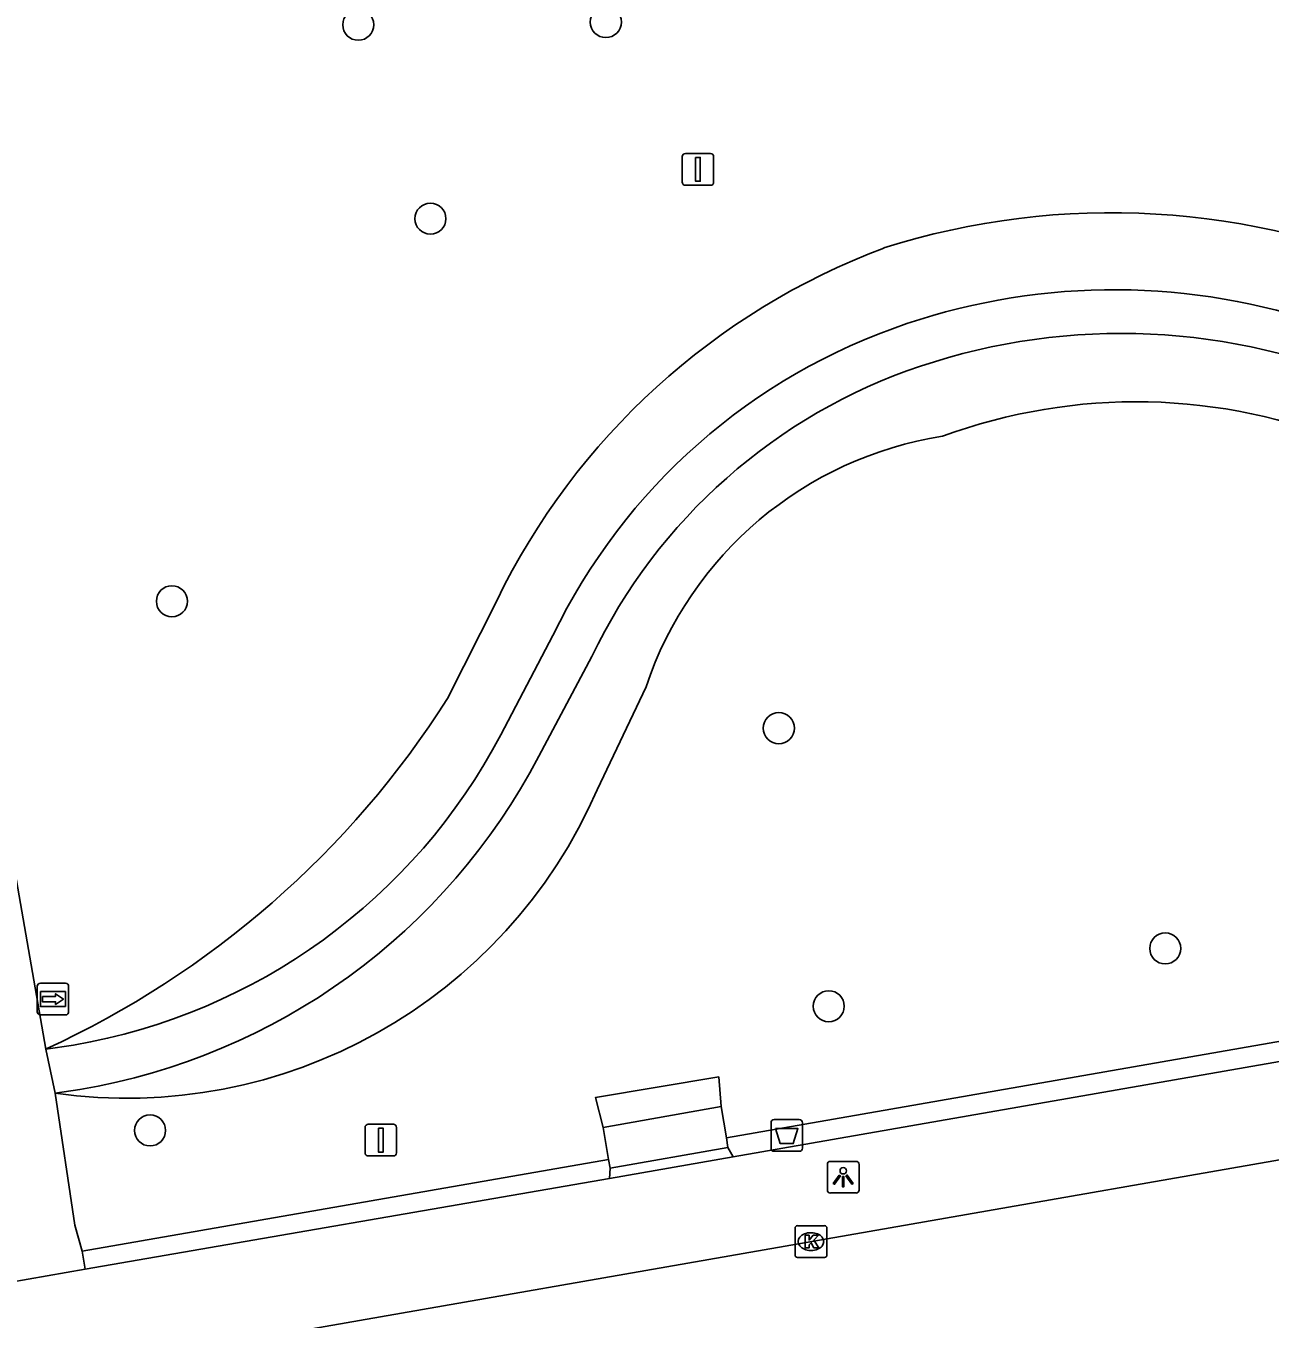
# Model space of a CAD drawing. Extents: x 162880 to 165536, y 384011 to 385179.
# Drawn here: x 164281.91 to 164321.07, y 384758.06 to 384798.75 of the extents above; entities that cross this region are included whole.
import ezdxf

# ---------------------------------------------------------------- set-up
doc = ezdxf.new("R2010")
doc.units = 0
for name, color, linetype in [('IMGEO_Afvalbak', 7, 'Continuous'), ('IMGEO_Boom', 7, 'Continuous'), ('IMGEO_Groenvoorziening', 7, 'Continuous'), ('IMGEO_Kolk', 7, 'Continuous'), ('IMGEO_Lichtpunt', 7, 'Continuous'), ('IMGEO_Rijbaan_lokaal_gesloten', 7, 'Continuous'), ('IMGEO_Verkeersbordpaal', 7, 'Continuous'), ('IMGEO_Verkeerseiland_open', 7, 'Continuous'), ('IMGEO_Vlaggenmast', 7, 'Continuous'), ('IMGEO_Voetpad_gesloten', 7, 'Continuous'), ('IMGEO_Voetpad_open', 7, 'Continuous'), ('IMGEO_Wegwijzer', 7, 'Continuous')]:
    doc.layers.add(name, color=color, linetype=linetype)

msp = doc.modelspace()

# ---------------------------------------------------------------- linework, layer by layer
at = {"layer": 'IMGEO_Afvalbak'}
for p, q in [((164305.362, 384763.445), (164305.362, 384764.245)), ((164305.362, 384764.245), (164305.362, 384763.445)), ((164305.462, 384764.345), (164306.252, 384764.345)), ((164306.252, 384764.345), (164305.462, 384764.345)), ((164306.352, 384764.245), (164306.352, 384763.445)), ((164306.352, 384763.445), (164306.352, 384764.245)), ((164306.252, 384763.345), (164305.462, 384763.345)), ((164305.462, 384763.345), (164306.252, 384763.345))]:
    msp.add_line(p, q, dxfattribs=at)
msp.add_lwpolyline([(164305.505, 384764.059), (164306.209, 384764.059), (164306.06, 384763.589), (164305.654, 384763.589), (164305.505, 384764.059)], dxfattribs=at)
for centre, start, end in [((164305.462, 384764.245), 90, 180), ((164305.462, 384764.245), 90, 180), ((164306.252, 384764.245), 0, 90), ((164306.252, 384764.245), 360, 90), ((164305.462, 384763.445), 180, 270), ((164305.462, 384763.445), 180, 270), ((164306.252, 384763.445), 270, 0), ((164306.252, 384763.445), 270, 0)]:
    msp.add_arc(centre, 0.1, start, end, dxfattribs=at)
at = {"layer": 'IMGEO_Boom'}
for centre in [(164300.163, 384798.87), (164292.373, 384798.786), (164294.643, 384792.685), (164286.507, 384780.647), (164305.608, 384776.656), (164317.769, 384769.728), (164307.179, 384767.908), (164285.818, 384764.002)]:
    msp.add_circle(centre, 0.489, dxfattribs=at)
at = {"layer": 'IMGEO_Groenvoorziening'}
for points in [[(164296.728, 384780.665), (164295.177, 384777.588)], [(164299.891, 384774.721), (164301.429, 384777.962)]]:
    msp.add_lwpolyline(points, dxfattribs=at)
for centre, radius, start, end in [((164316.071, 384769.236), 23.637, 65.5746, 107.6326), ((164316.749, 384770.921), 22.266, 110.61, 154.0482), ((164316.859, 384769.247), 17.678, 67.4311, 110.1858), ((164312.574, 384774.225), 11.755, 98.8823, 161.4642), ((164270.216, 384793.44), 29.569, 294.6409, 327.5824), ((164285.08, 384781.168), 16.154, 261.9907, 336.4777)]:
    msp.add_arc(centre, radius, start, end, dxfattribs=at)
at = {"layer": 'IMGEO_Kolk'}
for p, q in [((164306.118, 384760.079), (164306.118, 384760.931)), ((164306.193, 384761.005), (164307.045, 384761.005)), ((164306.606, 384760.785), (164306.631, 384760.785)), ((164307.119, 384760.931), (164307.119, 384760.079)), ((164307.045, 384760.005), (164306.193, 384760.005)), ((164306.629, 384760.225), (164306.604, 384760.225))]:
    msp.add_line(p, q, dxfattribs=at)
for points in [[(164306.118, 384760.079), (164306.118, 384760.931)], [(164306.193, 384761.005), (164307.045, 384761.005)], [(164306.439, 384760.705), (164306.562, 384760.705), (164306.562, 384760.554), (164306.692, 384760.705), (164306.856, 384760.705), (164306.71, 384760.554), (164306.863, 384760.305), (164306.711, 384760.305), (164306.626, 384760.469), (164306.562, 384760.402), (164306.562, 384760.305), (164306.439, 384760.305), (164306.439, 384760.705)], [(164307.119, 384760.931), (164307.119, 384760.079)], [(164307.045, 384760.005), (164306.193, 384760.005)]]:
    msp.add_lwpolyline(points, dxfattribs=at)
for centre, start, end in [((164306.195, 384760.929), 91.552, 178.448), ((164306.195, 384760.929), 91.552, 178.448), ((164307.043, 384760.929), 1.552, 88.448), ((164307.043, 384760.929), 1.552, 88.448), ((164306.195, 384760.081), 181.552, 268.448), ((164306.195, 384760.081), 181.552, 268.448), ((164307.043, 384760.081), 271.552, 358.448), ((164307.043, 384760.081), 271.552, 358.448)]:
    msp.add_arc(centre, 0.0765, start, end, dxfattribs=at)
for centre, major_axis, ratio, start_param, end_param in [((164306.605, 384760.505), (-0.387, 0.002), 0.722429, 4.712389, 7.853982), ((164306.63, 384760.505), (-0.39, 0.002), 0.717154, 1.570796, 4.712389)]:
    msp.add_ellipse(centre, major_axis=major_axis, ratio=ratio, start_param=start_param, end_param=end_param, dxfattribs=at)
at = {"layer": 'IMGEO_Lichtpunt'}
for p, q in [((164307.135, 384762.934), (164307.135, 384762.127)), ((164307.135, 384762.934), (164307.135, 384762.127)), ((164308.037, 384763.029), (164307.229, 384763.029)), ((164308.037, 384763.029), (164307.229, 384763.029)), ((164308.131, 384762.127), (164308.131, 384762.934)), ((164308.131, 384762.127), (164308.131, 384762.934)), ((164307.229, 384762.033), (164308.037, 384762.033)), ((164307.229, 384762.033), (164308.037, 384762.033))]:
    msp.add_line(p, q, dxfattribs=at)
for points in [[(164307.509, 384762.598), (164307.548, 384762.57), (164307.36, 384762.308), (164307.322, 384762.335), (164307.509, 384762.598)], [(164307.611, 384762.55), (164307.658, 384762.55), (164307.658, 384762.228), (164307.611, 384762.228), (164307.611, 384762.55)], [(164307.721, 384762.57), (164307.759, 384762.597), (164307.946, 384762.335), (164307.907, 384762.307), (164307.721, 384762.57)]]:
    msp.add_lwpolyline(points, dxfattribs=at)
msp.add_circle((164307.634, 384762.732), 0.0994, dxfattribs=at)
for centre, start, end in [((164307.229, 384762.934), 90, 180), ((164307.229, 384762.934), 90, 180), ((164308.037, 384762.934), 0, 90), ((164308.037, 384762.934), 0, 90), ((164307.229, 384762.127), 180, 270), ((164307.229, 384762.127), 180, 270), ((164308.037, 384762.127), 270, 0), ((164308.037, 384762.127), 270, 360)]:
    msp.add_arc(centre, 0.0946, start, end, dxfattribs=at)
at = {"layer": 'IMGEO_Rijbaan_lokaal_gesloten'}
msp.add_lwpolyline([(164371.601, 384771.819), (164361.498, 384770.071), (164346.209, 384767.398), (164324.914, 384763.697), (164289.347, 384757.489), (164279.535, 384755.77)], dxfattribs=at)
at = {"layer": 'IMGEO_Verkeersbordpaal'}
for p, q in [((164292.586, 384763.297), (164292.586, 384764.097)), ((164292.586, 384764.097), (164292.586, 384763.297)), ((164292.686, 384764.197), (164293.476, 384764.197)), ((164293.476, 384764.197), (164292.686, 384764.197)), ((164293.576, 384764.097), (164293.576, 384763.297)), ((164293.576, 384763.297), (164293.576, 384764.097)), ((164293.476, 384763.197), (164292.686, 384763.197)), ((164292.686, 384763.197), (164293.476, 384763.197))]:
    msp.add_line(p, q, dxfattribs=at)
msp.add_lwpolyline([(164293.006, 384764.072), (164293.156, 384764.072), (164293.156, 384763.322), (164293.006, 384763.322), (164293.006, 384764.072)], dxfattribs=at)
for centre, start, end in [((164292.686, 384764.097), 90, 180), ((164292.686, 384764.097), 90, 180), ((164293.476, 384764.097), 0, 90), ((164293.476, 384764.097), 360, 90), ((164292.686, 384763.297), 180, 270), ((164292.686, 384763.297), 180, 270), ((164293.476, 384763.297), 270, 0), ((164293.476, 384763.297), 270, 0)]:
    msp.add_arc(centre, 0.1, start, end, dxfattribs=at)
at = {"layer": 'IMGEO_Verkeerseiland_open'}
for points in [[(164303.957, 384763.77), (164379.249, 384776.9), (164399.038, 384780.326)], [(164304.173, 384763.168), (164304.007, 384763.468)], [(164300.25, 384763.088), (164283.687, 384760.203)], [(164300.298, 384762.811), (164300.283, 384762.485)]]:
    msp.add_lwpolyline(points, dxfattribs=at)
at = {"layer": 'IMGEO_Vlaggenmast'}
for p, q in [((164302.566, 384793.836), (164302.566, 384794.636)), ((164302.566, 384794.636), (164302.566, 384793.836)), ((164302.666, 384794.736), (164303.456, 384794.736)), ((164303.456, 384794.736), (164302.666, 384794.736)), ((164303.556, 384794.636), (164303.556, 384793.836)), ((164303.556, 384793.836), (164303.556, 384794.636)), ((164303.456, 384793.736), (164302.666, 384793.736)), ((164302.666, 384793.736), (164303.456, 384793.736))]:
    msp.add_line(p, q, dxfattribs=at)
msp.add_lwpolyline([(164302.986, 384794.611), (164303.136, 384794.611), (164303.136, 384793.861), (164302.986, 384793.861), (164302.986, 384794.611)], dxfattribs=at)
for centre, start, end in [((164302.666, 384794.636), 90, 180), ((164302.666, 384794.636), 90, 180), ((164303.456, 384794.636), 0, 90), ((164303.456, 384794.636), 360, 90), ((164302.666, 384793.836), 180, 270), ((164302.666, 384793.836), 180, 270), ((164303.456, 384793.836), 270, 0), ((164303.456, 384793.836), 270, 0)]:
    msp.add_arc(centre, 0.1, start, end, dxfattribs=at)
at = {"layer": 'IMGEO_Voetpad_gesloten'}
for points in [[(164298.497, 384779.571), (164296.862, 384776.45)], [(164298.05, 384775.773), (164299.724, 384778.912)], [(164283.413, 384766.687), (164282.544, 384766.563)], [(164282.829, 384765.172), (164282.544, 384766.563)], [(164282.829, 384765.172), (164283.612, 384765.293)]]:
    msp.add_lwpolyline(points, dxfattribs=at)
for centre, radius, start, end in [((164316.164, 384769.998), 20.453, 70.7897, 108.6052), ((164315.701, 384771.265), 19.105, 108.5016, 154.229), ((164316.379, 384769.273), 19.804, 66.0545, 108.601), ((164315.684, 384771.26), 17.7, 108.5203, 154.3846), ((164280.226, 384785.221), 18.806, 279.7552, 332.1986), ((164280.315, 384785.021), 20.002, 279.489, 332.46)]:
    msp.add_arc(centre, radius, start, end, dxfattribs=at)
at = {"layer": 'IMGEO_Voetpad_open'}
for points in [[(164282.544, 384766.563), (164271.653, 384829.088)], [(164399.113, 384779.726), (164304.173, 384763.168)], [(164300.077, 384764.098), (164299.838, 384765.042), (164303.716, 384765.684), (164303.794, 384764.751)], [(164283.687, 384760.203), (164283.45, 384761.019), (164282.829, 384765.172)], [(164303.794, 384764.751), (164300.077, 384764.098)], [(164303.794, 384764.751), (164303.957, 384763.77)], [(164300.25, 384763.088), (164300.077, 384764.098)], [(164303.957, 384763.77), (164304.007, 384763.468)], [(164300.283, 384762.485), (164304.173, 384763.168)], [(164304.007, 384763.468), (164300.298, 384762.811)], [(164300.298, 384762.811), (164300.25, 384763.088)], [(164283.781, 384759.634), (164300.283, 384762.485)], [(164283.781, 384759.634), (164283.687, 384760.203)], [(164274.801, 384758.067), (164283.781, 384759.634)]]:
    msp.add_lwpolyline(points, dxfattribs=at)
at = {"layer": 'IMGEO_Wegwijzer'}
for p, q in [((164282.267, 384767.735), (164282.267, 384768.535)), ((164282.267, 384768.535), (164282.267, 384767.735)), ((164282.367, 384768.635), (164283.157, 384768.635)), ((164283.157, 384768.635), (164282.367, 384768.635)), ((164283.257, 384768.535), (164283.257, 384767.735)), ((164283.257, 384767.735), (164283.257, 384768.535)), ((164283.157, 384767.635), (164282.367, 384767.635)), ((164282.367, 384767.635), (164283.157, 384767.635))]:
    msp.add_line(p, q, dxfattribs=at)
for points in [[(164282.368, 384768.367), (164283.156, 384768.367), (164283.156, 384767.903), (164282.368, 384767.903), (164282.368, 384768.367)], [(164282.433, 384768.219), (164282.433, 384768.135), (164282.433, 384768.051), (164282.844, 384768.051), (164282.844, 384767.968), (164283.091, 384768.135), (164282.844, 384768.302), (164282.844, 384768.219), (164282.433, 384768.219)]]:
    msp.add_lwpolyline(points, dxfattribs=at)
for centre, start, end in [((164282.367, 384768.535), 90, 180), ((164282.367, 384768.535), 90, 180), ((164283.157, 384768.535), 0, 90), ((164283.157, 384768.535), 360, 90), ((164282.367, 384767.735), 180, 270), ((164282.367, 384767.735), 180, 270), ((164283.157, 384767.735), 270, 0), ((164283.157, 384767.735), 270, 0)]:
    msp.add_arc(centre, 0.1, start, end, dxfattribs=at)

doc.saveas('drawing.dxf')
